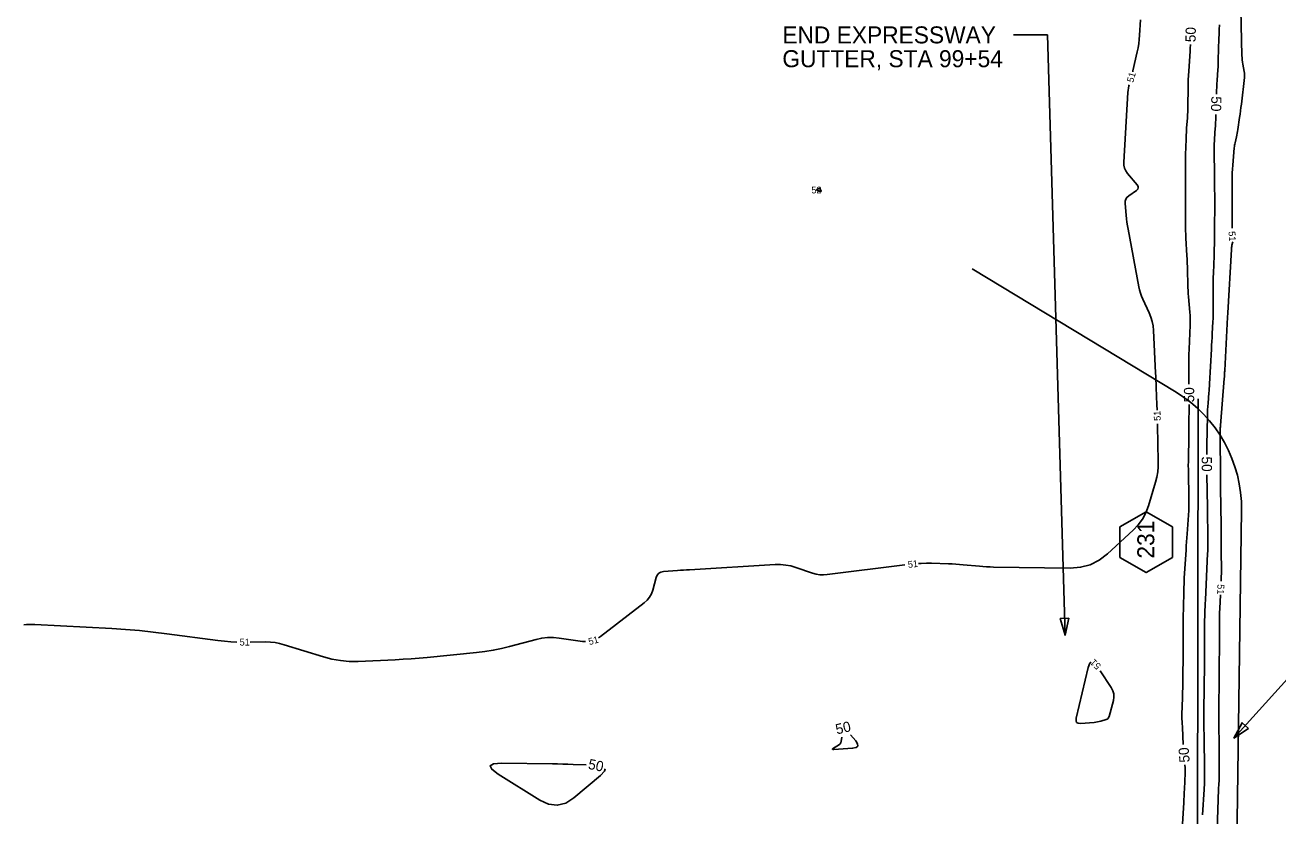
# Model space of a CAD drawing. Extents: x 2384780 to 2405861, y 547869 to 573706.
# Drawn here: x 2397366.4 to 2397734.7, y 553175.8 to 553408.4 of the extents above; entities that cross this region are included whole.
import ezdxf

# ---------------------------------------------------------------- set-up
doc = ezdxf.new("R2010")
doc.units = 0
for name, color, linetype in [('Breaklines', 7, 'Continuous'), ('Old_Level_12', 7, 'Continuous'), ('Old_Level_5', 7, 'Continuous'), ('Old_Level_60', 7, 'Continuous'), ('Old_Level_61', 7, 'Continuous'), ('Old_Level_63', 7, 'Continuous')]:
    doc.layers.add(name, color=color, linetype=linetype)

msp = doc.modelspace()

# ---------------------------------------------------------------- linework, layer by layer
at = {"layer": 'Breaklines'}
msp.add_line((2397710.7805, 553035.9345), (2397711.31725, 553298.458), dxfattribs=at)
at = {"layer": 'Old_Level_12'}
msp.add_lwpolyline([(2397695.98064, 553265.3157), (2397688.23064, 553260.8412), (2397688.23064, 553251.8922), (2397695.98064, 553247.4177), (2397703.73064, 553251.8922), (2397703.73064, 553260.8412)], close=True, dxfattribs=at)
at = {"layer": 'Old_Level_5'}
for p, q in [((2397657.03475, 553405.52125), (2397667.03475, 553405.52125)), ((2397672.16325, 553228.98575), (2397667.03475, 553405.52125)), ((2397721.80075, 553198.72725), (2397828.08225, 553316.53075))]:
    msp.add_line(p, q, dxfattribs=at)
for points in [[(2397673.2675, 553234.02), (2397672.16325, 553228.98575), (2397670.7685, 553233.94725)], [(2397726.07825, 553201.60225), (2397721.80075, 553198.72725), (2397724.222, 553203.277)]]:
    msp.add_lwpolyline(points, close=True, dxfattribs=at)
at = {"layer": 'Old_Level_60'}
for points in [[(2397723.793, 553412.85175), (2397724.1625, 553399.45575), (2397724.19325, 553398.80375), (2397724.2495, 553398.1545), (2397724.33125, 553397.50775), (2397724.4385, 553396.86375), (2397724.83025, 553394.76475), (2397724.89725, 553394.3145), (2397724.93, 553393.86275), (2397724.92825, 553393.41), (2397724.8925, 553392.95625), (2397723.98875, 553385.1845), (2397723.87, 553384.19075), (2397723.7455, 553383.1975), (2397723.615, 553382.205), (2397723.4785, 553381.21325), (2397722.9795, 553377.666), (2397722.897, 553377.128), (2397722.8015, 553376.59225), (2397722.69275, 553376.05925), (2397722.57075, 553375.5285), (2397722.1515, 553373.79925), (2397722.0685, 553373.4275), (2397721.99975, 553373.0535), (2397721.94475, 553372.67725), (2397721.904, 553372.2985), (2397721.4465, 553367.168), (2397721.361, 553366.068), (2397721.3, 553364.967), (2397721.264, 553363.86475), (2397721.25275, 553362.7615), (2397721.2655, 553348.64275)], [(2397692.05475, 553394.664), (2397692.12325, 553394.95675), (2397693.388, 553400.54575), (2397693.63475, 553401.74675), (2397693.833, 553402.95475), (2397693.9825, 553404.16975), (2397694.08325, 553405.392), (2397694.368, 553409.95025)], [(2397699.19125, 553295.1695), (2397699.18925, 553295.2375), (2397699.1355, 553296.77575), (2397698.95325, 553301.80025), (2397698.91225, 553302.877), (2397698.86775, 553303.9535), (2397698.81975, 553305.02975), (2397698.768, 553306.106), (2397698.14575, 553318.61525), (2397698.0155, 553319.95875), (2397697.76025, 553321.27175), (2397697.37975, 553322.554), (2397696.874, 553323.80575), (2397695.0175, 553327.844), (2397694.6475, 553328.71825), (2397694.33325, 553329.61025), (2397694.07425, 553330.51975), (2397693.87125, 553331.447), (2397690.69825, 553348.379), (2397690.51775, 553349.40725), (2397690.361, 553350.43875), (2397690.228, 553351.47375), (2397690.11875, 553352.512), (2397689.80025, 553355.90875), (2397689.81525, 553356.598), (2397689.99725, 553357.21025), (2397690.346, 553357.74525), (2397690.86175, 553358.203), (2397693.1565, 553359.809), (2397693.53825, 553360.16725), (2397693.70025, 553360.55425), (2397693.6425, 553360.96975), (2397693.365, 553361.414), (2397690.52125, 553364.77825), (2397689.99525, 553365.52675), (2397689.63575, 553366.33075), (2397689.443, 553367.19), (2397689.41675, 553368.1045), (2397690.657, 553388.579), (2397690.71375, 553389.22725), (2397690.805, 553389.86975), (2397690.931, 553390.50625), (2397691.007, 553390.80425)], [(2397599.218, 553359.90825), (2397599.86825, 553359.574), (2397599.93525, 553359.54425), (2397600.004, 553359.523), (2397600.075, 553359.5105), (2397600.14825, 553359.50625), (2397600.39, 553359.50625), (2397600.4335, 553359.51225), (2397600.46025, 553359.531), (2397600.47, 553359.56175), (2397600.463, 553359.60525), (2397600.377, 553359.8815), (2397600.35525, 553359.939), (2397600.3275, 553359.9925), (2397600.2935, 553360.0425), (2397600.25325, 553360.08875), (2397600.06175, 553360.28475), (2397600.02925, 553360.31125), (2397599.99375, 553360.3275), (2397599.95525, 553360.33375), (2397599.9135, 553360.33), (2397599.77225, 553360.30075), (2397599.74225, 553360.29375), (2397599.7125, 553360.28525), (2397599.6835, 553360.2755), (2397599.65475, 553360.264), (2397599.224, 553360.07925), (2397599.15425, 553360.03875), (2397599.13025, 553359.99675), (2397599.15125, 553359.95325), (2397599.218, 553359.90825)], [(2397721.48375, 553344.697), (2397721.23475, 553343.6525), (2397721.1685, 553343.345), (2397721.11625, 553343.0355), (2397721.078, 553342.72425), (2397721.05375, 553342.41075), (2397720.0225, 553323.779), (2397720.015, 553323.65675), (2397720.0065, 553323.53475), (2397719.9965, 553323.4125), (2397719.9855, 553323.2905), (2397719.94725, 553322.89225), (2397719.9395, 553322.807), (2397719.93275, 553322.7215), (2397719.92675, 553322.636), (2397719.92175, 553322.5505), (2397719.095, 553306.82775), (2397719.08275, 553306.5955), (2397719.0705, 553306.36325), (2397719.058, 553306.13125), (2397719.0455, 553305.899), (2397719.00425, 553305.14075), (2397718.995, 553304.97825), (2397718.9845, 553304.81575), (2397718.973, 553304.6535), (2397718.96025, 553304.49125), (2397717.833, 553290.6525), (2397717.808, 553290.3165), (2397717.78825, 553289.98025), (2397717.7735, 553289.6435), (2397717.76375, 553289.30675), (2397717.74, 553288.206), (2397717.73575, 553287.97025), (2397717.73325, 553287.73425), (2397717.7325, 553287.49825), (2397717.7335, 553287.2625), (2397717.82, 553276.31625), (2397717.8235, 553275.91125), (2397717.82775, 553275.50625), (2397717.83275, 553275.10125), (2397717.83825, 553274.69625), (2397717.85775, 553273.37325), (2397717.86175, 553273.08975), (2397717.866, 553272.80625), (2397717.87, 553272.52275), (2397717.87425, 553272.23925), (2397718.03, 553261.364), (2397718.05225, 553259.64275), (2397718.06925, 553257.9215), (2397718.0815, 553256.20025), (2397718.0885, 553254.479), (2397718.10725, 553247.378), (2397718.10575, 553246.912), (2397718.098, 553246.44625), (2397718.0845, 553245.98075), (2397718.06525, 553245.51525), (2397718.0335, 553244.851)], [(2397629.0695, 553250.06425), (2397629.8715, 553250.1165), (2397631.39475, 553250.15675), (2397632.92075, 553250.138), (2397637.90975, 553249.98075), (2397638.97825, 553249.9385), (2397640.04575, 553249.87975), (2397641.11225, 553249.80425), (2397642.1775, 553249.71175), (2397646.992, 553249.2565), (2397648.02425, 553249.16925), (2397649.0575, 553249.10325), (2397650.092, 553249.058), (2397651.1275, 553249.03375), (2397673.6575, 553248.73325), (2397676.7005, 553248.96225), (2397679.537, 553249.7335), (2397682.1665, 553251.04675), (2397684.5895, 553252.902), (2397692.167, 553259.848), (2397693.66675, 553261.41425), (2397694.91825, 553263.13575), (2397695.92175, 553265.01275), (2397696.6775, 553267.04525), (2397698.75875, 553274.00025), (2397699.14425, 553275.49875), (2397699.40875, 553277.01325), (2397699.55275, 553278.54425), (2397699.5755, 553280.09125), (2397699.3215, 553290.622), (2397699.3075, 553291.171)], [(2397534.9685, 553228.1755), (2397535.5955, 553228.57475), (2397548.43925, 553238.55275), (2397549.294, 553239.328), (2397549.996, 553240.206), (2397550.54475, 553241.18675), (2397550.94075, 553242.27075), (2397551.984, 553245.9795), (2397552.28225, 553246.683), (2397552.73075, 553247.204), (2397553.329, 553247.54225), (2397554.077, 553247.69825), (2397558.22325, 553248.02325), (2397559.11175, 553248.09075), (2397560.0005, 553248.154), (2397560.88975, 553248.21275), (2397561.77925, 553248.26725), (2397586.926, 553249.7465), (2397588.487, 553249.764), (2397590.02775, 553249.631), (2397591.548, 553249.348), (2397593.048, 553248.915), (2397597.9145, 553247.25475), (2397598.9635, 553246.96025), (2397600.02525, 553246.7885), (2397601.09975, 553246.73975), (2397602.187, 553246.8135), (2397625.0925, 553249.64425)], [(2397717.842, 553240.8555), (2397717.65025, 553236.855), (2397717.59725, 553235.60425), (2397717.5575, 553234.353), (2397717.53125, 553233.10125), (2397717.51875, 553231.84925), (2397717.43525, 553214.053), (2397717.433, 553213.64525), (2397717.43025, 553213.2375), (2397717.427, 553212.83), (2397717.42325, 553212.42225), (2397717.40975, 553211.0905), (2397717.4075, 553210.80525), (2397717.40575, 553210.51975), (2397717.40475, 553210.2345), (2397717.40475, 553209.949), (2397717.425, 553189.418), (2397717.42575, 553189.12925), (2397717.428, 553188.8405), (2397717.4315, 553188.55175), (2397717.4365, 553188.26325), (2397717.4545, 553187.32), (2397717.45625, 553187.118), (2397717.45425, 553186.916), (2397717.44825, 553186.71425), (2397717.4385, 553186.5125), (2397717.34925, 553184.99975), (2397717.33125, 553184.6755), (2397717.315, 553184.35125), (2397717.30075, 553184.02675), (2397717.28875, 553183.70225), (2397716.45325, 553159.59525)], [(2397366.05075, 553232.0335), (2397366.862, 553232.10925), (2397367.67425, 553232.151), (2397368.48775, 553232.159), (2397369.30225, 553232.13275), (2397391.92375, 553230.93575), (2397395.98225, 553230.6805), (2397400.0335, 553230.345), (2397404.077, 553229.92875), (2397408.11325, 553229.432), (2397423.0575, 553227.44175), (2397424.9965, 553227.218), (2397426.93975, 553227.06175), (2397428.62375, 553226.98575)], [(2397432.6235, 553226.96625), (2397437.2215, 553226.999), (2397438.58175, 553226.957), (2397439.9265, 553226.81125), (2397441.256, 553226.562), (2397442.57025, 553226.20925), (2397454.14925, 553222.62475), (2397456.64475, 553221.9665), (2397459.1685, 553221.5285), (2397461.721, 553221.3105), (2397464.30175, 553221.31275), (2397475.2325, 553221.785), (2397477.57375, 553221.90225), (2397479.9125, 553222.052), (2397482.249, 553222.23425), (2397484.58325, 553222.4485), (2397499.13975, 553223.8875), (2397501.594, 553224.181), (2397504.02975, 553224.575), (2397506.44725, 553225.069), (2397508.8465, 553225.66325), (2397516.654, 553227.76875), (2397518.33225, 553228.13225), (2397520.021, 553228.321), (2397521.72, 553228.33475), (2397523.42975, 553228.17325), (2397530.30075, 553227.1765), (2397531.184, 553227.1315)], [(2397679.825, 553221.072), (2397679.43325, 553220.742), (2397678.9895, 553219.517), (2397675.44225, 553204.558), (2397675.377, 553203.84675), (2397675.571, 553203.35725), (2397676.0245, 553203.089), (2397676.737, 553203.04275)], [(2397676.737, 553203.04275), (2397680.668, 553203.34275), (2397681.1705, 553203.395), (2397681.66775, 553203.47475), (2397682.15975, 553203.5815), (2397682.64675, 553203.71575), (2397684.229, 553204.19875), (2397684.53725, 553204.33225), (2397684.78375, 553204.52525), (2397684.96825, 553204.778), (2397685.09125, 553205.0905), (2397686.357, 553209.8025), (2397686.5225, 553210.79525), (2397686.47675, 553211.754), (2397686.21975, 553212.679), (2397685.75125, 553213.56975), (2397682.4855, 553218.54)]]:
    msp.add_lwpolyline(points, dxfattribs=at)
at = {"layer": 'Old_Level_61'}
for points in [[(2397716.68275, 553388.103), (2397716.685, 553388.173), (2397716.72, 553389.1645), (2397716.76325, 553390.1555), (2397716.81525, 553391.14625), (2397716.8755, 553392.1365), (2397717.0865, 553395.37075), (2397717.1285, 553396.064), (2397717.16425, 553396.7575), (2397717.19375, 553397.45125), (2397717.21675, 553398.1455), (2397717.396, 553404.414), (2397717.4375, 553405.75725), (2397717.4845, 553407.10025), (2397717.5375, 553408.443)], [(2397709, 553402.7345), (2397708.99325, 553402.55125), (2397708.9495, 553401.64125), (2397708.895, 553400.73175), (2397708.506, 553394.80825), (2397708.43175, 553393.5385), (2397708.3765, 553392.26825), (2397708.33975, 553390.99725), (2397708.32175, 553389.7255), (2397708.2875, 553384.75775), (2397708.27325, 553383.839), (2397708.24325, 553382.921), (2397708.19775, 553382.00375), (2397708.13625, 553381.087), (2397707.91, 553378.09375), (2397707.8645, 553377.452), (2397707.825, 553376.81), (2397707.79125, 553376.16775), (2397707.76325, 553375.52525), (2397707.6215, 553371.8615), (2397707.59475, 553371.07625), (2397707.575, 553370.291), (2397707.5625, 553369.5055), (2397707.557, 553368.71975), (2397707.549, 553365.4105), (2397707.54775, 553364.7015), (2397707.54725, 553363.99225), (2397707.5475, 553363.28325), (2397707.54875, 553362.574), (2397707.55675, 553358.73725), (2397707.55825, 553357.915), (2397707.559, 553357.09275), (2397707.559, 553356.2705), (2397707.5585, 553355.4485), (2397707.5525, 553350.213), (2397707.55925, 553349.09125), (2397707.582, 553347.97), (2397707.6205, 553346.84925), (2397707.675, 553345.72875), (2397707.9595, 553340.6295), (2397708.01675, 553339.5365), (2397708.067, 553338.4435), (2397708.10975, 553337.35), (2397708.1455, 553336.25625), (2397708.26725, 553332.09875), (2397708.299, 553331.20825), (2397708.34275, 553330.3185), (2397708.39825, 553329.42925), (2397708.4655, 553328.54075), (2397708.83725, 553324.02375), (2397708.902, 553323.0555), (2397708.937, 553322.08675), (2397708.942, 553321.11725), (2397708.917, 553320.14725), (2397708.62725, 553313.08725), (2397708.57525, 553311.57425), (2397708.54325, 553310.061), (2397708.53125, 553308.5475), (2397708.5395, 553307.0335), (2397708.59, 553302.8225)], [(2397713.817, 553282.18125), (2397713.81225, 553282.8005), (2397713.81, 553283.33), (2397713.8115, 553283.85925), (2397713.81725, 553284.3885), (2397713.82675, 553284.91775), (2397714.00975, 553293.42025), (2397714.037, 553294.36125), (2397714.0785, 553295.3015), (2397714.13375, 553296.241), (2397714.20325, 553297.17975), (2397714.453, 553300.24525), (2397714.50425, 553300.90225), (2397714.551, 553301.55975), (2397714.5935, 553302.21725), (2397714.63125, 553302.87525), (2397715.18825, 553313.15575), (2397715.2485, 553314.273), (2397715.3085, 553315.39), (2397715.36775, 553316.507), (2397715.42675, 553317.62425), (2397715.61875, 553321.2735), (2397715.65425, 553322.05575), (2397715.67875, 553322.838), (2397715.692, 553323.62075), (2397715.694, 553324.40375), (2397715.6675, 553330.365), (2397715.66875, 553331.64225), (2397715.68425, 553332.9195), (2397715.71375, 553334.19625), (2397715.75725, 553335.47275), (2397715.95825, 553340.54075), (2397715.9975, 553341.627), (2397716.029, 553342.71325), (2397716.05275, 553343.79975), (2397716.06875, 553344.8865), (2397716.14175, 553351.38525), (2397716.1545, 553352.77775), (2397716.1615, 553354.1705), (2397716.1625, 553355.563), (2397716.158, 553356.95575), (2397716.13275, 553361.5905), (2397716.12525, 553362.58375), (2397716.11375, 553363.57675), (2397716.09825, 553364.57), (2397716.07875, 553365.563), (2397715.97875, 553370.1685), (2397715.96975, 553370.8365), (2397715.9715, 553371.5045), (2397715.984, 553372.17225), (2397716.0075, 553372.84), (2397716.1015, 553375.021), (2397716.12375, 553375.48825), (2397716.14975, 553375.95525), (2397716.17975, 553376.42225), (2397716.21375, 553376.88875), (2397716.357, 553378.749), (2397716.38525, 553379.14775), (2397716.409, 553379.547), (2397716.42825, 553379.94625), (2397716.443, 553380.34575), (2397716.4975, 553382.106)], [(2397708.61825, 553296.8225), (2397708.614, 553296.24425), (2397708.56375, 553291.18575), (2397708.552, 553290.10175), (2397708.53875, 553289.01775), (2397708.5235, 553287.934), (2397708.5065, 553286.85), (2397708.41525, 553281.268), (2397708.40125, 553280.07175), (2397708.399, 553278.8755), (2397708.4085, 553277.6795), (2397708.4295, 553276.4835), (2397708.57675, 553269.89475), (2397708.5915, 553268.48325), (2397708.573, 553267.07275), (2397708.52125, 553265.66275), (2397708.43625, 553264.254), (2397708.03925, 553258.7605), (2397707.95525, 553257.58325), (2397707.874, 553256.40575), (2397707.79525, 553255.228), (2397707.719, 553254.05025), (2397707.2835, 553247.2095), (2397707.1985, 553245.74325), (2397707.13, 553244.27625), (2397707.07825, 553242.80875), (2397707.043, 553241.3405), (2397706.90625, 553233.9185), (2397706.8805, 553232.328), (2397706.8615, 553230.7375), (2397706.8495, 553229.147), (2397706.84425, 553227.55625), (2397706.8365, 553220.55925), (2397706.82975, 553219.06), (2397706.81275, 553217.56075), (2397706.78575, 553216.06175), (2397706.74825, 553214.563), (2397706.5515, 553207.6245), (2397706.526, 553206.17025), (2397706.532, 553204.7165), (2397706.56975, 553203.2635), (2397706.63925, 553201.81075), (2397706.92775, 553196.89025)], [(2397712.58125, 553176.2235), (2397713.019, 553183.65775), (2397713.11125, 553185.53425), (2397713.16675, 553187.41175), (2397713.18575, 553189.28975), (2397713.16825, 553191.16875), (2397713.05125, 553197.3075), (2397713.029, 553198.623), (2397713.013, 553199.9385), (2397713.00275, 553201.254), (2397712.9985, 553202.56975), (2397712.994, 553206.9475), (2397712.9945, 553207.8855), (2397712.9975, 553208.82375), (2397713.003, 553209.76175), (2397713.011, 553210.69975), (2397713.13775, 553223.303), (2397713.15025, 553224.63125), (2397713.16075, 553225.9595), (2397713.16975, 553227.28775), (2397713.17675, 553228.616), (2397713.2005, 553233.6825), (2397713.20625, 553234.2485), (2397713.21825, 553234.8145), (2397713.236, 553235.38025), (2397713.26, 553235.94575), (2397713.3485, 553237.793), (2397713.3675, 553238.189), (2397713.3865, 553238.58475), (2397713.4055, 553238.9805), (2397713.4245, 553239.3765), (2397714.07725, 553252.9975), (2397714.10625, 553253.69375), (2397714.1265, 553254.39025), (2397714.13775, 553255.087), (2397714.14025, 553255.784), (2397714.13425, 553258.061), (2397714.13225, 553258.549), (2397714.12875, 553259.03675), (2397714.124, 553259.52475), (2397714.11775, 553260.0125), (2397714.067, 553263.54875), (2397714.056, 553264.3065), (2397714.04525, 553265.06425), (2397714.03425, 553265.822), (2397714.023, 553266.57975), (2397713.88225, 553276.18175)], [(2397606.49425, 553199.0615), (2397606.45925, 553198.29075), (2397606.38225, 553197.79275), (2397606.19925, 553197.35675), (2397605.91, 553196.98225), (2397605.51475, 553196.66975), (2397604.0505, 553195.74975), (2397603.822, 553195.58025), (2397603.7645, 553195.466), (2397603.878, 553195.407), (2397604.1625, 553195.4035)], [(2397604.1625, 553195.4035), (2397609.697, 553195.76275), (2397610.7295, 553195.9605), (2397611.22475, 553196.385), (2397611.18325, 553197.036), (2397610.60475, 553197.9135), (2397609.09325, 553199.6815)], [(2397531.38425, 553190.85225), (2397527.51275, 553191.0115), (2397526.00225, 553191.06825), (2397524.49125, 553191.11425), (2397522.98025, 553191.14925), (2397521.46875, 553191.17375), (2397506.45375, 553191.362), (2397504.07625, 553191.19025), (2397503.126, 553190.5975), (2397503.60225, 553189.5835), (2397505.5055, 553188.14875)], [(2397505.5055, 553188.14875), (2397517.7165, 553180.47), (2397520.32275, 553179.2695), (2397522.865, 553178.986), (2397525.3435, 553179.6195), (2397527.758, 553181.16975), (2397535.57475, 553187.76), (2397536.74975, 553188.989), (2397536.92725, 553189.70825)], [(2397707.38125, 553190.9075), (2397707.3965, 553190.726), (2397707.4355, 553190.15325), (2397707.457, 553189.58025), (2397707.461, 553189.007), (2397707.4475, 553188.43325), (2397707.26425, 553183.7165), (2397707.222, 553182.706), (2397707.17425, 553181.69575), (2397707.12075, 553180.68575), (2397707.0615, 553179.676), (2397706.58775, 553171.966)]]:
    msp.add_lwpolyline(points, dxfattribs=at)
at = {"layer": 'Old_Level_63'}
for p, q in [((2397704.7755, 553300.46025), (2397644.85925, 553336.7735)), ((2397724.03925, 553265.67875), (2397721.963, 553120.91125))]:
    msp.add_line(p, q, dxfattribs=at)
msp.add_arc((2397684.04331, 553266.25242), 40, 359.1783417, 58.7813472, dxfattribs=at)

# ---------------------------------------------------------------- texts
at = {"layer": 'Old_Level_12'}
msp.add_text('231', height=4.999999, rotation=90, dxfattribs=at).set_placement((2397698.3918, 553251.52943))
at = {"layer": 'Old_Level_5'}
for s, p in [('END EXPRESSWAY', (2397589.0395, 553403.02125)), ('GUTTER, STA 99+54', (2397589.0395, 553396.0215))]:
    msp.add_text(s, height=4.9999995, dxfattribs=at).set_placement(p)
at = {"layer": 'Old_Level_60'}
for rotation, p in [(74.8108056, (2397692.21125, 553391.37475)), (273.1635611, (2397720.22825, 553347.7205)), (91.6645083, (2397700.28575, 553292.06625)), (6.0273917, (2397626.0555, 553248.7715)), (267.2569028, (2397716.993, 553244.03375)), (15.4197833, (2397532.33575, 553226.072)), (359.72245, (2397429.485, 553225.9615)), (136.4182611, (2397682.871, 553220.13425))]:
    msp.add_text('51', height=2, rotation=rotation, dxfattribs=at).set_placement(p)
msp.add_text('52', height=2, dxfattribs=at).set_placement((2397597.58825, 553358.90825))
at = {"layer": 'Old_Level_61'}
for rotation, p in [(88.7599417, (2397710.52275, 553403.33975)), (268.2286667, (2397715.16375, 553387.51175)), (90.2708278, (2397710.13225, 553297.46775)), (270.6228194, (2397712.31675, 553281.527)), (13.4195861, (2397605.07825, 553199.79775)), (94.3354556, (2397708.80725, 553191.6555)), (348.3393, (2397531.7655, 553189.73725))]:
    msp.add_text('50', height=3, rotation=rotation, dxfattribs=at).set_placement(p)

doc.saveas('drawing.dxf')
